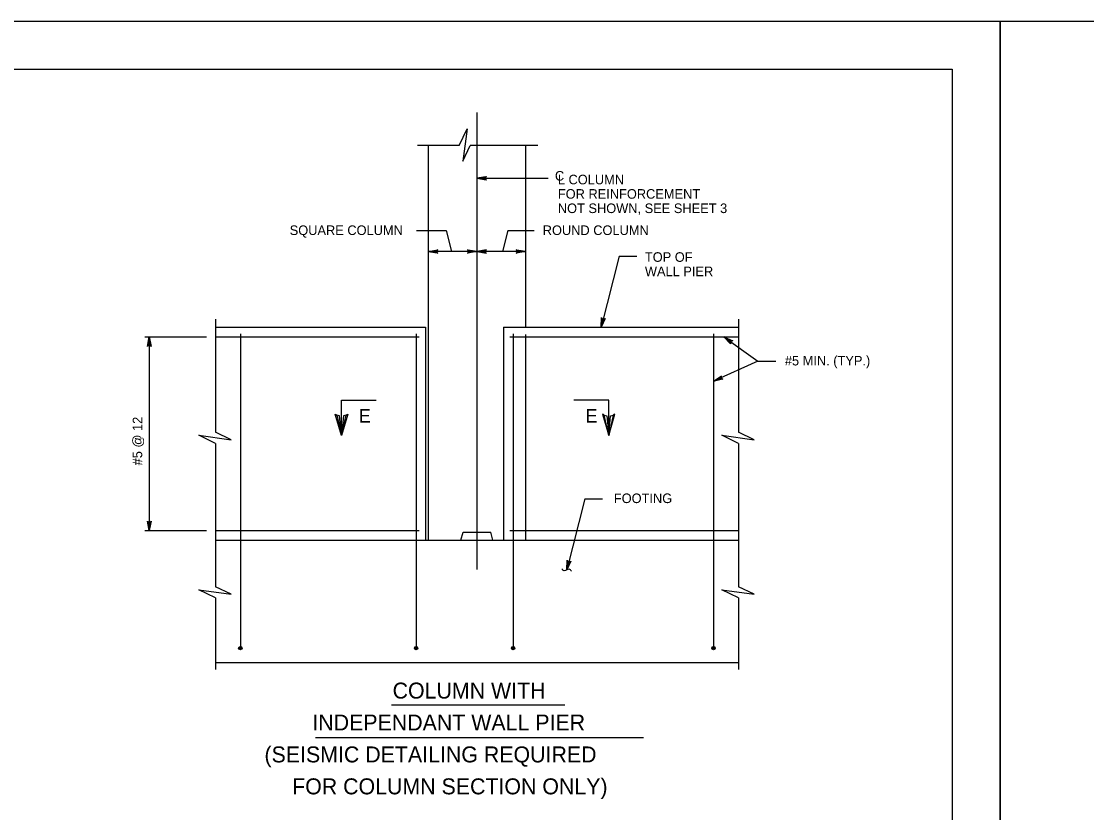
# Model space of a CAD drawing. Extents: x 646165 to 651486, y 296916 to 299292.
# Drawn here: x 649483 to 649816.7, y 299044.4 to 299292.2 of the extents above; entities that cross this region are included whole.
import ezdxf

# ---------------------------------------------------------------- set-up
doc = ezdxf.new("R2010")
doc.units = 0
for name, color, linetype in [('1', 7, 'Continuous'), ('2', 7, 'Continuous'), ('50', 7, 'Continuous'), ('51', 7, 'Continuous'), ('52', 7, 'Continuous'), ('53', 7, 'Continuous'), ('54', 7, 'Continuous'), ('PLT-BNDY', 7, 'Continuous')]:
    doc.layers.add(name, color=color, linetype=linetype)

msp = doc.modelspace()

# ---------------------------------------------------------------- linework, layer by layer
at = {"layer": '1'}
for p, q in [((649583.23, 299162.5), (649583.23, 299173.57)), ((649583.23, 299173.57), (649594.15, 299173.57)), ((649666.98, 299173.57), (649656.06, 299173.57)), ((649666.98, 299162.5), (649666.98, 299173.57))]:
    msp.add_line(p, q, dxfattribs=at)
for points in [[(649584.7, 299168.92), (649583.85, 299168.68), (649583.23, 299162.5), (649584.7, 299168.92), (649585.22, 299169.25), (649583.23, 299162.5), (649582.67, 299168.67), (649581.84, 299168.9), (649583.23, 299162.5), (649581.28, 299169.25), (649581.84, 299168.9)], [(649665.51, 299168.92), (649666.36, 299168.68), (649666.98, 299162.5), (649665.51, 299168.92), (649664.99, 299169.25), (649666.98, 299162.5), (649667.54, 299168.67), (649668.37, 299168.9), (649666.98, 299162.5), (649668.93, 299169.25), (649668.37, 299168.9)]]:
    msp.add_lwpolyline(points, dxfattribs=at)
at = {"layer": '2'}
for p, q in [((648988.59, 299277.25), (649774.59, 299277.25)), ((649774.59, 299277.25), (649774.59, 298713.25))]:
    msp.add_line(p, q, dxfattribs=at)
at = {"layer": '50'}
msp.add_line((649625.7, 299263.71), (649625.7, 299120.52), dxfattribs=at)
at = {"layer": '51'}
for p, q in [((649610.46, 299253.37), (649610.46, 299129.74)), ((649640.93, 299253.37), (649640.93, 299196.41)), ((649543.8, 299196.41), (649609.63, 299196.41)), ((649609.63, 299196.41), (649609.63, 299129.74)), ((649634.03, 299196.41), (649634.03, 299129.74)), ((649634.03, 299196.41), (649707.6, 299196.41)), ((649640.93, 299194.2), (649640.93, 299129.74)), ((649620.7, 299129.74), (649621.34, 299132.24)), ((649621.34, 299132.24), (649630.05, 299132.24)), ((649630.7, 299129.74), (649630.05, 299132.24)), ((649543.8, 299129.74), (649707.6, 299129.74)), ((649543.8, 299091.41), (649707.6, 299091.41))]:
    msp.add_line(p, q, dxfattribs=at)
at = {"layer": '52'}
for p, q in [((649620.1, 299253.37), (649607.1, 299253.37)), ((649644.78, 299253.37), (649623.62, 299253.37)), ((649625.7, 299243.11), (649648.06, 299243.11)), ((649606.79, 299226.76), (649616.03, 299226.76)), ((649616.03, 299226.76), (649617.71, 299220.15)), ((649635.37, 299226.76), (649633.69, 299220.15)), ((649635.37, 299226.76), (649643.66, 299226.76)), ((649640.93, 299220.15), (649610.46, 299220.15)), ((649670.22, 299218.65), (649664.57, 299196.41)), ((649670.22, 299218.65), (649675.83, 299218.65)), ((649543.8, 299198.97), (649543.8, 299163.57)), ((649707.6, 299198.97), (649707.6, 299163.57)), ((649521.69, 299193.41), (649540.96, 299193.41)), ((649523.05, 299193.41), (649523.05, 299132.74)), ((649703.07, 299193.41), (649713.74, 299185.78)), ((649713.74, 299185.78), (649699.8, 299179.5)), ((649713.74, 299185.78), (649719.33, 299185.78)), ((649543.8, 299160.05), (649543.8, 299115.16)), ((649707.6, 299160.05), (649707.6, 299115.16)), ((649659.47, 299142.66), (649653.81, 299120.42)), ((649659.47, 299142.66), (649665.05, 299142.66)), ((649521.69, 299132.74), (649540.96, 299132.74)), ((649543.8, 299111.65), (649543.8, 299089.25)), ((649707.6, 299111.65), (649707.6, 299089.25))]:
    msp.add_line(p, q, dxfattribs=at)
for points in [[(649620.1, 299253.37), (649622.64, 299258.56), (649621.26, 299248.41), (649623.62, 299253.37)], [(649625.7, 299243.11), (649628.68, 299243.67), (649628.57, 299243.59), (649628.45, 299243.51), (649628.39, 299243.41), (649628.33, 299243.31), (649628.32, 299243.21), (649628.3, 299243.11), (649628.32, 299243.01), (649628.33, 299242.91), (649628.39, 299242.81), (649628.45, 299242.71), (649628.57, 299242.63), (649628.68, 299242.55), (649625.7, 299243.11), (649628.57, 299242.63), (649628.45, 299242.71), (649625.7, 299243.11), (649628.39, 299242.81), (649628.33, 299242.91), (649625.7, 299243.11), (649628.32, 299243.01), (649628.3, 299243.11), (649625.7, 299243.11), (649628.32, 299243.21), (649628.33, 299243.31), (649625.7, 299243.11), (649628.39, 299243.41), (649628.45, 299243.51), (649625.7, 299243.11), (649628.57, 299243.59)], [(649610.46, 299220.15), (649613.45, 299220.71), (649613.22, 299220.55), (649613.1, 299220.35), (649613.06, 299220.15), (649613.1, 299219.95), (649613.22, 299219.75), (649613.45, 299219.59), (649610.46, 299220.15), (649613.22, 299219.75), (649613.1, 299219.95), (649610.46, 299220.15), (649613.06, 299220.15), (649613.1, 299220.35), (649610.46, 299220.15), (649613.22, 299220.55)], [(649625.7, 299220.15), (649622.72, 299219.59), (649622.95, 299219.75), (649623.06, 299219.95), (649623.1, 299220.15), (649623.06, 299220.35), (649622.95, 299220.55), (649622.72, 299220.71), (649625.7, 299220.15), (649622.95, 299220.55), (649623.06, 299220.35), (649625.7, 299220.15), (649623.1, 299220.15), (649623.06, 299219.95), (649625.7, 299220.15), (649622.95, 299219.75)], [(649625.7, 299220.15), (649628.68, 299219.59), (649628.45, 299219.75), (649628.33, 299219.95), (649628.3, 299220.15), (649628.33, 299220.35), (649628.45, 299220.55), (649628.68, 299220.71), (649625.7, 299220.15), (649628.45, 299220.55), (649628.33, 299220.35), (649625.7, 299220.15), (649628.3, 299220.15), (649628.33, 299219.95), (649625.7, 299220.15), (649628.45, 299219.75)], [(649640.93, 299220.15), (649637.95, 299219.59), (649638.18, 299219.75), (649638.3, 299219.95), (649638.33, 299220.15), (649638.3, 299220.35), (649638.18, 299220.55), (649637.95, 299220.71), (649640.93, 299220.15), (649638.18, 299220.55), (649638.3, 299220.35), (649640.93, 299220.15), (649638.33, 299220.15), (649638.3, 299219.95), (649640.93, 299220.15), (649638.18, 299219.75)], [(649664.57, 299196.41), (649664.76, 299199.44), (649664.81, 299199.31), (649664.86, 299199.18), (649664.94, 299199.1), (649665.02, 299199.01), (649665.12, 299198.97), (649665.21, 299198.93), (649665.31, 299198.92), (649665.41, 299198.92), (649665.52, 299198.95), (649665.63, 299198.98), (649665.74, 299199.07), (649665.85, 299199.16), (649664.57, 299196.41), (649665.74, 299199.07), (649665.63, 299198.98), (649664.57, 299196.41), (649665.52, 299198.95), (649665.41, 299198.92), (649664.57, 299196.41), (649665.31, 299198.92), (649665.21, 299198.93), (649664.57, 299196.41), (649665.12, 299198.97), (649665.02, 299199.01), (649664.57, 299196.41), (649664.94, 299199.1), (649664.86, 299199.18), (649664.57, 299196.41), (649664.81, 299199.31)], [(649523.05, 299193.41), (649523.61, 299190.43), (649523.45, 299190.66), (649523.25, 299190.78), (649523.05, 299190.81), (649522.85, 299190.78), (649522.65, 299190.66), (649522.49, 299190.43), (649523.05, 299193.41), (649522.65, 299190.66), (649522.85, 299190.78), (649523.05, 299193.41), (649523.05, 299190.81), (649523.25, 299190.78), (649523.05, 299193.41), (649523.45, 299190.66)], [(649703.07, 299193.41), (649705.82, 299192.13), (649705.54, 299192.14), (649705.33, 299192.04), (649705.18, 299191.9), (649705.09, 299191.72), (649705.08, 299191.49), (649705.17, 299191.22), (649703.07, 299193.41), (649705.08, 299191.49), (649705.09, 299191.72), (649703.07, 299193.41), (649705.18, 299191.9), (649705.33, 299192.04), (649703.07, 299193.41), (649705.54, 299192.14)], [(649699.8, 299179.5), (649702.29, 299181.24), (649702.14, 299181), (649702.12, 299180.76), (649702.17, 299180.57), (649702.28, 299180.4), (649702.47, 299180.27), (649702.75, 299180.22), (649699.8, 299179.5), (649702.47, 299180.27), (649702.28, 299180.4), (649699.8, 299179.5), (649702.17, 299180.57), (649702.12, 299180.76), (649699.8, 299179.5), (649702.14, 299181)], [(649543.8, 299160.05), (649538.61, 299162.59), (649548.76, 299161.21), (649543.8, 299163.57)], [(649707.6, 299160.05), (649702.41, 299162.59), (649712.56, 299161.21), (649707.6, 299163.57)], [(649523.05, 299132.74), (649522.49, 299135.73), (649522.65, 299135.5), (649522.85, 299135.38), (649523.05, 299135.34), (649523.25, 299135.38), (649523.45, 299135.5), (649523.61, 299135.73), (649523.05, 299132.74), (649523.45, 299135.5), (649523.25, 299135.38), (649523.05, 299132.74), (649523.05, 299135.34), (649522.85, 299135.38), (649523.05, 299132.74), (649522.65, 299135.5)], [(649653.81, 299120.42), (649654, 299123.45), (649654.05, 299123.32), (649654.1, 299123.19), (649654.18, 299123.1), (649654.27, 299123.02), (649654.36, 299122.98), (649654.45, 299122.94), (649654.55, 299122.93), (649654.65, 299122.92), (649654.77, 299122.96), (649654.88, 299122.99), (649654.98, 299123.08), (649655.09, 299123.17), (649653.81, 299120.42), (649654.98, 299123.08), (649654.88, 299122.99), (649653.81, 299120.42), (649654.77, 299122.96), (649654.65, 299122.92), (649653.81, 299120.42), (649654.55, 299122.93), (649654.45, 299122.94), (649653.81, 299120.42), (649654.36, 299122.98), (649654.27, 299123.02), (649653.81, 299120.42), (649654.18, 299123.1), (649654.1, 299123.19), (649653.81, 299120.42), (649654.05, 299123.32)], [(649543.8, 299111.65), (649538.61, 299114.18), (649548.76, 299112.8), (649543.8, 299115.16)], [(649707.6, 299111.65), (649702.41, 299114.18), (649712.56, 299112.8), (649707.6, 299115.16)]]:
    msp.add_lwpolyline(points, dxfattribs=at)
msp.add_spline([(649655.31, 299120), (649654.59, 299120.66), (649653.02, 299120.17), (649652.3, 299120.78)], degree=3, dxfattribs=at)
at = {"layer": '53'}
for p, q in [((649598.94, 299078.15), (649653.22, 299078.15)), ((649575.12, 299067.94), (649677.9, 299067.94))]:
    msp.add_line(p, q, dxfattribs=at)
at = {"layer": '54'}
for p, q in [((649551.6, 299194.41), (649551.6, 299095.95)), ((649606.63, 299194.41), (649606.63, 299095.95)), ((649637.03, 299194.41), (649637.03, 299095.95)), ((649699.8, 299194.41), (649699.8, 299095.95)), ((649543.8, 299193.41), (649607.63, 299193.41)), ((649636.03, 299193.41), (649707.6, 299193.41)), ((649543.8, 299132.74), (649607.63, 299132.74)), ((649636.03, 299132.74), (649707.6, 299132.74))]:
    msp.add_line(p, q, dxfattribs=at)
for centre, radius in [((649551.59, 299095.95), 0.533), ((649551.59, 299095.95), 0.4), ((649551.59, 299095.95), 0.267), ((649551.59, 299095.95), 0.133), ((649606.63, 299095.95), 0.533), ((649606.63, 299095.95), 0.4), ((649606.63, 299095.95), 0.267), ((649606.63, 299095.95), 0.133), ((649637.03, 299095.95), 0.533), ((649637.03, 299095.95), 0.4), ((649637.03, 299095.95), 0.267), ((649637.03, 299095.95), 0.133), ((649699.8, 299095.95), 0.533), ((649699.8, 299095.95), 0.4), ((649699.8, 299095.95), 0.267), ((649699.8, 299095.95), 0.133)]:
    msp.add_circle(centre, radius, dxfattribs=at)
at = {"layer": 'PLT-BNDY'}
for points in [[(648948.59, 299292.25), (649789.59, 299292.25), (649789.59, 298698.25), (648948.59, 298698.25)], [(649789.59, 299292.25), (650630.59, 299292.25), (650630.59, 298698.25), (649789.59, 298698.25)]]:
    msp.add_lwpolyline(points, close=True, dxfattribs=at)

# ---------------------------------------------------------------- texts
at = {"layer": '1'}
for p in [(649588.66, 299166.55), (649659.7, 299166.55)]:
    msp.add_text('E', height=4.23, dxfattribs=at).set_placement(p)
at = {"layer": '53'}
for s, height, p in [('C', 3, (649650.13, 299242.36)), ('L COLUMN', 3, (649651.05, 299241.19)), ('FOR REINFORCEMENT', 3, (649651.05, 299236.69)), ('NOT SHOWN, SEE SHEET 3', 3, (649651.05, 299232.19)), ('SQUARE COLUMN', 3, (649567.05, 299225.32)), ('ROUND COLUMN', 3, (649646.31, 299225.32)), ('TOP OF', 3, (649678.32, 299216.92)), ('WALL PIER', 3, (649678.32, 299212.42)), ('#5 MIN. (TYP.)', 3, (649722.16, 299184.47)), ('FOOTING', 3, (649668.59, 299141.36)), ('COLUMN WITH', 5, (649599.28, 299080.14)), ('INDEPENDANT WALL PIER', 5, (649574.14, 299070.14)), ('(SEISMIC DETAILING REQUIRED', 5, (649559.14, 299060.14)), ('FOR COLUMN SECTION ONLY)', 5, (649567.81, 299050.14))]:
    msp.add_text(s, height=height, dxfattribs=at).set_placement(p)
msp.add_text('#5 @ 12', height=3, rotation=90, dxfattribs=at).set_placement((649520.85, 299153.17))

doc.saveas('drawing.dxf')
